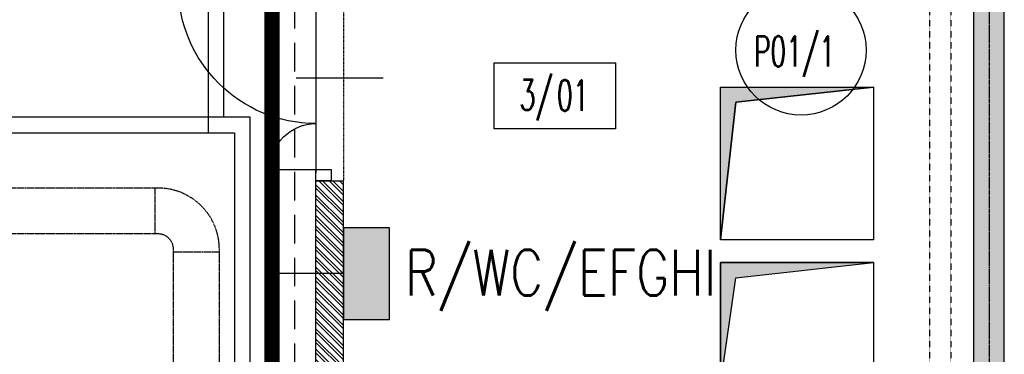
# Model space of a CAD drawing. Extents: x -7228 to 74941, y -112898 to 85621.
# Tile 631 of 635: x 52774 to 53418, y 84705 to 84925. Entities that reach past the tile are written whole.
import ezdxf
from ezdxf.enums import TextEntityAlignment as Align

# ---------------------------------------------------------------- set-up
doc = ezdxf.new("R2010")
doc.units = 0
for name, pattern in [('CENTER', [2, 1.25, -0.25, 0.25, -0.25]), ('DASHDOT', [1, 0.5, -0.25, 0, -0.25]), ('DASHED', [0.75, 0.5, -0.25]), ('DASHED2', [0.375, 0.25, -0.125])]:
    doc.linetypes.add(name, pattern=pattern)
doc.layers.get('0').update_dxf_attribs({"color": 101, "linetype": 'CONTINUOUS'})
for name, color, linetype in [('Drz---drzwi', 5, 'CONTINUOUS'), ('E35', 6, 'CONTINUOUS'), ('E50', 3, 'CONTINUOUS'), ('E50kor', 3, 'CONTINUOUS'), ('Ins-co', 2, 'CONTINUOUS'), ('Ins-went', 141, 'CONTINUOUS'), ('Opis-pom', 6, 'CONTINUOUS'), ('Opis_pom_ramka', 6, 'CONTINUOUS'), ('Os-osie glowne', 1, 'CENTER'), ('Sc-beton', 7, 'CONTINUOUS'), ('Sc-beton-hatch', 86, 'CONTINUOUS'), ('Sc-cegla pustak', 42, 'CONTINUOUS'), ('Sc-cegla pustak-hatch', 8, 'CONTINUOUS'), ('Sc-nadproza kon', 5, 'DASHED2'), ('W-idok nad', 5, 'DASHED2'), ('W-otwor-strop', 1, 'CONTINUOUS')]:
    doc.layers.add(name, color=color, linetype=linetype)
doc.styles.add('KA wymiar', font='romans.shx', dxfattribs={"width": 0.6})
doc.styles.add('ROMANS', font='romans', dxfattribs={"width": 0.85})

# ---------------------------------------------------------------- blocks, each defined once
blk = doc.blocks.new('_dkjhgh')
at = {"ltscale": 7}
for p, q in [((-23, -67.5), (34, -67.5)), ((-10, -127.5), (-100, -127.5)), ((-10, -125.5), (-99.98, -125.5))]:
    blk.add_line(p, q, dxfattribs=at)
for points in [[(0, -7.5), (0, 0), (-10, 0), (-10, -7.5)], [(0, -135), (0, -127.5), (-10, -127.5), (-10, -135)]]:
    blk.add_lwpolyline(points, close=True, dxfattribs=at)
for points in [[(-10, -129.5), (-10, -5.5)], [(-40, -7.5), (-10, -7.5)]]:
    blk.add_lwpolyline(points, dxfattribs=at)
for centre, radius, start, end in [((-10, -7.5), 30, 180, 270), ((-10, -127.5), 90, 90, 180)]:
    blk.add_arc(centre, radius, start, end)
blk = doc.blocks.new('_opis_pom_metka')
at = {"layer": 'Opis_pom_ramka'}
blk.add_lwpolyline([(-33.13, 0), (32.87, 0), (32.87, -36), (-33.13, -36)], close=True, dxfattribs=at)
at = {"style": 'KA wymiar', "width": 0.6}
blk.add_attdef('KO/', text='', height=16.8, dxfattribs=at).set_placement((3.45, -25.87), align=Align.RIGHT)
blk.add_attdef('NR', (3.8, -26.16), '', height=16.8, dxfattribs=at)
blk = doc.blocks.new('_bflhkgkjlgfkj')
at = {"layer": 'Ins-went', "linetype": 'DASHED'}
for p, q in [((654.2, 5), (415.5, 5)), ((659.2, 5), (654.2, 5)), ((657.2, -25), (657.2, 5)), ((654.2, -25), (415.5, -25)), ((659.2, -25), (654.2, -25)), ((669.2, -40), (669.2, -35)), ((699.2, -37), (669.2, -37)), ((699.2, -40), (699.2, -35)), ((669.2, -642.2), (669.2, -40)), ((699.2, -642.2), (699.2, -40))]:
    blk.add_line(p, q, dxfattribs=at)
for radius in [40, 10]:
    blk.add_arc((659.2, -35), radius, 0, 90, dxfattribs=at)

msp = doc.modelspace()

# ---------------------------------------------------------------- hatches: boundary and pattern name
at = {"layer": 'E50'}
msp.add_hatch(color=256, dxfattribs=at).paths.add_polyline_path([(52985.547, 84728.313), (53015.547, 84728.313), (53015.547, 84788.313), (52985.547, 84788.313)])
at = {"layer": 'Sc-beton-hatch'}
h = msp.add_hatch(dxfattribs=at)
h.set_pattern_fill('ANSI33', color=256, style=0)
h.paths.add_polyline_path([(53417.547, 85019.063), (52755.047, 85019.063), (52755.047, 84999.063), (53397.547, 84999.063), (53397.547, 84277.063), (52967.547, 84277.063), (52967.547, 84257.063), (53397.547, 84257.063), (53417.547, 84257.063)])
at = {"layer": 'Sc-cegla pustak-hatch'}
h = msp.add_hatch(dxfattribs=at)
h.set_pattern_fill('ANSI32', color=256, scale=0.5, angle=90, style=0)
h.paths.add_polyline_path([(52985.547, 84999.063), (52967.547, 84999.063), (52967.547, 84954.063), (52985.547, 84954.063)])
h.paths.add_polyline_path([(52985.547, 84819.063), (52967.547, 84819.063), (52967.547, 84277.063), (52985.547, 84277.063)])
h.paths.add_polyline_path([(52967.547, 84212.063), (52985.547, 84212.063), (52985.547, 84257.063), (52967.547, 84257.063)])
at = {"layer": 'W-otwor-strop'}
for points in [[(53231.96, 84780.497), (53231.96, 84880.497), (53331.953, 84880.497), (53241.96, 84870.497)], [(53331.961, 84765.497), (53231.968, 84765.497), (53231.968, 84685.49), (53241.968, 84755.497)]]:
    msp.add_hatch(color=256, dxfattribs=at).paths.add_polyline_path(points)

# ---------------------------------------------------------------- linework, layer by layer
at = {"layer": 'E35'}
msp.add_circle((53284.641, 84904.662), 42.521, dxfattribs=at)
at = {"layer": 'E50'}
msp.add_line((52985.547, 84758.313), (52938.727, 84758.313), dxfattribs=at)
msp.add_lwpolyline([(53015.547, 84728.313), (53015.547, 84788.313), (52985.547, 84788.313), (52985.547, 84728.313)], close=True, dxfattribs=at)
at = {"layer": 'E50kor', "linetype": 'DASHED2', "ltscale": 75}
msp.add_line((52953.727, 81600.005), (52953.727, 84950.141), dxfattribs=at)
at = {"layer": 'E50kor', "const_width": 10}
msp.add_lwpolyline([(52938.727, 81600.005), (52938.727, 84950.141), (52938.727, 84962.421)], dxfattribs=at)
at = {"layer": 'Ins-co', "linetype": 'DASHED', "ltscale": 0.5}
for p, q in [((52897.306, 84850.442, 0), (52897.306, 84993.163)), ((51862.159, 84850.442, 0), (52897.306, 84850.442, 0)), ((52897.306, 84850.442, 0), (52914.166, 84850.442, 0)), ((52914.166, 84850.442, 0), (52914.166, 84313.618))]:
    msp.add_line(p, q, dxfattribs=at)
at = {"layer": 'Ins-co'}
for p, q in [((52907.306, 84860.818), (52907.306, 84993.163)), ((52924.548, 84860.818, 0), (51853.399, 84860.818, 0)), ((52924.548, 84324.075, 0), (52924.548, 84860.818, 0))]:
    msp.add_line(p, q, dxfattribs=at)
at = {"layer": 'Os-osie glowne'}
msp.add_lwpolyline([(53407.547, 85541.063), (53407.547, 79564.063)], dxfattribs=at)
at = {"layer": 'Sc-beton'}
for points in [[(53417.547, 81931.063), (53417.547, 85019.063)], [(53397.547, 84277.063), (53397.547, 84999.063)]]:
    msp.add_lwpolyline(points, dxfattribs=at)
at = {"layer": 'Sc-cegla pustak'}
for points in [[(52967.547, 84277.063), (52967.547, 84819.063)], [(52967.547, 84819.063), (52985.547, 84819.063)], [(52985.547, 84277.063), (52985.547, 84819.063)]]:
    msp.add_lwpolyline(points, dxfattribs=at)
at = {"layer": 'Sc-nadproza kon', "linetype": 'DASHDOT', "ltscale": 0.5}
msp.add_lwpolyline([(52985.547, 84954.063), (52985.547, 84819.063)], dxfattribs=at)
at = {"layer": 'W-idok nad', "ltscale": 0.5}
for points in [[(53368.547, 84980.063), (53368.547, 84541.063)], [(53382.547, 84980.063), (53382.547, 84541.063)]]:
    msp.add_lwpolyline(points, dxfattribs=at)
at = {"layer": 'W-otwor-strop'}
for points in [[(53231.96, 84780.497), (53241.96, 84870.497), (53331.953, 84880.497)], [(53231.96, 84780.497), (53231.96, 84880.497), (53331.953, 84880.497), (53241.96, 84870.497), (53231.96, 84780.497)], [(53231.968, 84685.49), (53241.968, 84755.497), (53331.961, 84765.497)]]:
    msp.add_lwpolyline(points, dxfattribs=at)
for points in [[(53231.96, 84880.497), (53331.953, 84880.497), (53331.953, 84780.497), (53231.96, 84780.497)], [(53231.96, 84880.497), (53331.953, 84880.497), (53331.953, 84780.497), (53231.96, 84780.497)], [(53331.961, 84765.497), (53231.968, 84765.497), (53231.968, 84685.49), (53241.968, 84755.497)], [(53231.968, 84765.497), (53331.961, 84765.497), (53331.961, 84685.49), (53231.968, 84685.49)], [(53231.968, 84765.497), (53331.961, 84765.497), (53331.961, 84685.49), (53231.968, 84685.49)]]:
    msp.add_lwpolyline(points, close=True, dxfattribs=at)

# ---------------------------------------------------------------- block references
at = {"layer": 'Drz---drzwi', "xscale": -1, "rotation": 180.0000000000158}
msp.add_blockref('_dkjhgh', (52977.547, 84819.063), dxfattribs=at)
at = {"layer": 'Ins-went'}
msp.add_blockref('_bflhkgkjlgfkj', (52205.17, 84809.313), dxfattribs=at)
at = {"layer": 'Opis-pom'}
ref = msp.add_blockref('_opis_pom_metka', (53123.836, 84896.315), dxfattribs=dict(at, xscale=1.2, yscale=1.2, zscale=1.2))
ref.add_attrib('KO/', '3/', dxfattribs={"layer": '0', "height": 20.16, "style": 'KA wymiar', "width": 0.6}).set_placement((53122.409, 84865.274), align=Align.RIGHT)
ref.add_attrib('NR', '01', (53125.047, 84864.918), dxfattribs={"layer": '0', "height": 20.16, "style": 'KA wymiar', "width": 0.6})

# ---------------------------------------------------------------- texts
at = {"layer": 'E35', "ltscale": 60, "style": 'ROMANS', "width": 0.6}
msp.add_text('P01/1', height=20, dxfattribs=at).set_placement((53253.827, 84893.862))
at = {"layer": 'E50', "style": 'ROMANS', "width": 0.8}
msp.add_text('R/WC/EFGHI', height=30, dxfattribs=at).set_placement((53025.608, 84743.963))

doc.saveas('drawing.dxf')
